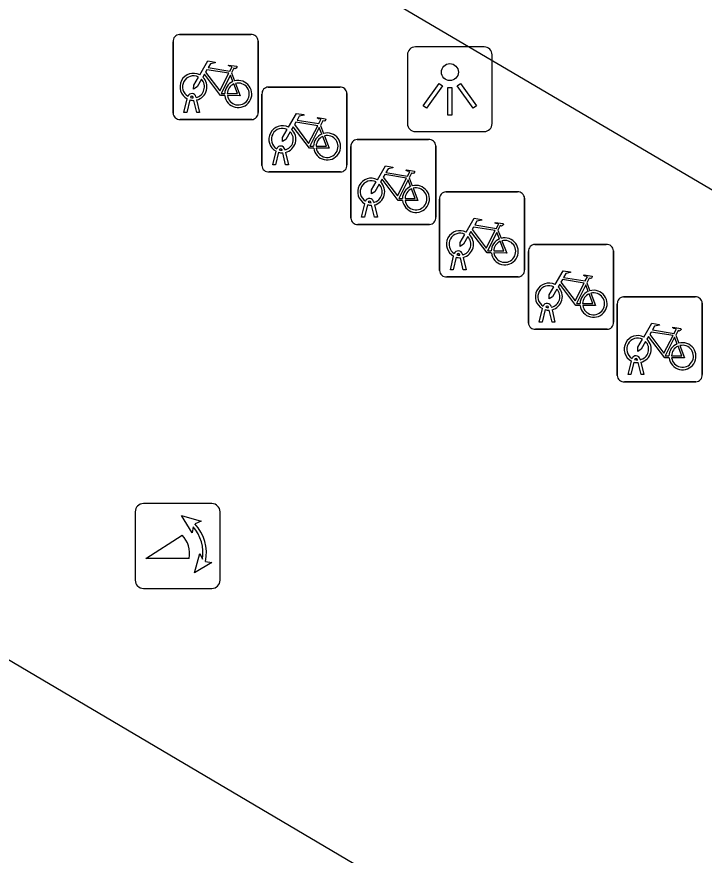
# Model space of a CAD drawing. Extents: x 163268 to 164360, y 381529 to 382285.
# Drawn here: x 163430.47 to 163438.56, y 381777.33 to 381787.19 of the extents above; entities that cross this region are included whole.
import ezdxf

# ---------------------------------------------------------------- set-up
doc = ezdxf.new("R2010")
doc.units = 0
for name, color, linetype in [('IMGEO_Fietsenrek', 7, 'Continuous'), ('IMGEO_Lichtpunt', 7, 'Continuous'), ('IMGEO_Poller', 7, 'Continuous'), ('IMGEO_Voetpad_open', 7, 'Continuous')]:
    doc.layers.add(name, color=color, linetype=linetype)

msp = doc.modelspace()

# ---------------------------------------------------------------- linework, layer by layer
at = {"layer": 'IMGEO_Fietsenrek'}
for p, q in [((163432.3859, 381786.9825), (163433.2268, 381786.9825)), ((163433.2268, 381786.9825), (163432.3859, 381786.9825)), ((163432.3115, 381786.0579), (163432.3115, 381786.8988)), ((163432.3115, 381786.8988), (163432.3115, 381786.0579)), ((163433.3105, 381786.9081), (163433.3105, 381786.0672)), ((163433.3105, 381786.0672), (163433.3105, 381786.9081)), ((163432.9982, 381786.5322), (163433.0345, 381786.437)), ((163433.4309, 381786.3655), (163434.2718, 381786.3655)), ((163434.2718, 381786.3655), (163433.4309, 381786.3655)), ((163432.5489, 381786.2389), (163432.5479, 381786.2432)), ((163432.5796, 381786.2504), (163432.5814, 381786.2425)), ((163433.3565, 381785.4409), (163433.3565, 381786.2818)), ((163433.3565, 381786.2818), (163433.3565, 381785.4409)), ((163434.3555, 381786.2911), (163434.3555, 381785.4502)), ((163434.3555, 381785.4502), (163434.3555, 381786.2911)), ((163432.4385, 381786.0673), (163432.4768, 381786.2273)), ((163432.5072, 381786.2151), (163432.4719, 381786.0673)), ((163432.59, 381786.0673), (163432.5561, 381786.209)), ((163432.5884, 381786.2133), (163432.6234, 381786.0673)), ((163432.4719, 381786.0673), (163432.4385, 381786.0673)), ((163432.6234, 381786.0673), (163432.59, 381786.0673)), ((163433.2361, 381785.9835), (163432.3952, 381785.9835)), ((163432.3952, 381785.9835), (163433.2361, 381785.9835)), ((163434.0432, 381785.9152), (163434.0795, 381785.82)), ((163434.4759, 381785.7485), (163435.3168, 381785.7485)), ((163435.3168, 381785.7485), (163434.4759, 381785.7485)), ((163434.4015, 381784.8239), (163434.4015, 381785.6648)), ((163434.4015, 381785.6648), (163434.4015, 381784.8239)), ((163435.4005, 381785.6741), (163435.4005, 381784.8332)), ((163435.4005, 381784.8332), (163435.4005, 381785.6741)), ((163433.4835, 381785.4503), (163433.5218, 381785.6103)), ((163433.5522, 381785.5981), (163433.5169, 381785.4503)), ((163433.5939, 381785.6219), (163433.5929, 381785.6262)), ((163433.635, 381785.4503), (163433.6011, 381785.592)), ((163433.6246, 381785.6334), (163433.6264, 381785.6255)), ((163433.6334, 381785.5963), (163433.6684, 381785.4503)), ((163434.2811, 381785.3665), (163433.4402, 381785.3665)), ((163433.4402, 381785.3665), (163434.2811, 381785.3665)), ((163433.5169, 381785.4503), (163433.4835, 381785.4503)), ((163433.6684, 381785.4503), (163433.635, 381785.4503)), ((163435.0882, 381785.2982), (163435.1245, 381785.203)), ((163435.5199, 381785.1315), (163436.3608, 381785.1315)), ((163436.3608, 381785.1315), (163435.5199, 381785.1315)), ((163436.4445, 381785.0571), (163436.4445, 381784.2162)), ((163436.4445, 381784.2162), (163436.4445, 381785.0571)), ((163434.5285, 381784.8333), (163434.5668, 381784.9933)), ((163434.5972, 381784.9811), (163434.5619, 381784.8333)), ((163434.6389, 381785.0049), (163434.6379, 381785.0092)), ((163434.68, 381784.8333), (163434.6461, 381784.975)), ((163434.6696, 381785.0164), (163434.6714, 381785.0085)), ((163434.6784, 381784.9793), (163434.7134, 381784.8333)), ((163435.4455, 381784.2069), (163435.4455, 381785.0478)), ((163435.4455, 381785.0478), (163435.4455, 381784.2069)), ((163434.5619, 381784.8333), (163434.5285, 381784.8333)), ((163434.7134, 381784.8333), (163434.68, 381784.8333)), ((163435.3261, 381784.7495), (163434.4852, 381784.7495)), ((163434.4852, 381784.7495), (163435.3261, 381784.7495)), ((163436.1322, 381784.6812), (163436.1685, 381784.586)), ((163436.5649, 381784.5145), (163437.4058, 381784.5145)), ((163437.4058, 381784.5145), (163436.5649, 381784.5145)), ((163435.5725, 381784.2163), (163435.6108, 381784.3763)), ((163435.6829, 381784.3879), (163435.6819, 381784.3922)), ((163435.7136, 381784.3994), (163435.7154, 381784.3915)), ((163436.4905, 381783.5899), (163436.4905, 381784.4308)), ((163436.4905, 381784.4308), (163436.4905, 381783.5899)), ((163437.4895, 381784.4401), (163437.4895, 381783.5992)), ((163437.4895, 381783.5992), (163437.4895, 381784.4401)), ((163435.6412, 381784.3641), (163435.6059, 381784.2163)), ((163435.724, 381784.2163), (163435.6901, 381784.358)), ((163435.7224, 381784.3623), (163435.7574, 381784.2163)), ((163435.6059, 381784.2163), (163435.5725, 381784.2163)), ((163435.7574, 381784.2163), (163435.724, 381784.2163)), ((163436.3701, 381784.1325), (163435.5292, 381784.1325)), ((163435.5292, 381784.1325), (163436.3701, 381784.1325)), ((163437.1772, 381784.0642), (163437.2135, 381783.969)), ((163437.6099, 381783.8975), (163438.4508, 381783.8975)), ((163438.4508, 381783.8975), (163437.6099, 381783.8975)), ((163436.7279, 381783.7709), (163436.7269, 381783.7752)), ((163436.7586, 381783.7824), (163436.7604, 381783.7745)), ((163437.5355, 381782.9729), (163437.5355, 381783.8138)), ((163437.5355, 381783.8138), (163437.5355, 381782.9729)), ((163438.5345, 381783.8231), (163438.5345, 381782.9822)), ((163438.5345, 381782.9822), (163438.5345, 381783.8231)), ((163436.6175, 381783.5993), (163436.6558, 381783.7593)), ((163436.6862, 381783.7471), (163436.6509, 381783.5993)), ((163436.769, 381783.5993), (163436.7351, 381783.741)), ((163436.7674, 381783.7453), (163436.8024, 381783.5993)), ((163436.6509, 381783.5993), (163436.6175, 381783.5993)), ((163436.8024, 381783.5993), (163436.769, 381783.5993)), ((163437.4151, 381783.5155), (163436.5742, 381783.5155)), ((163436.5742, 381783.5155), (163437.4151, 381783.5155)), ((163438.2222, 381783.4472), (163438.2585, 381783.352)), ((163437.6625, 381782.9823), (163437.7008, 381783.1423)), ((163437.7312, 381783.1301), (163437.6959, 381782.9823)), ((163437.7729, 381783.1539), (163437.7719, 381783.1582)), ((163437.814, 381782.9823), (163437.7801, 381783.124)), ((163437.8036, 381783.1654), (163437.8054, 381783.1575)), ((163437.8124, 381783.1283), (163437.8474, 381782.9823)), ((163438.4601, 381782.8985), (163437.6192, 381782.8985)), ((163437.6192, 381782.8985), (163438.4601, 381782.8985)), ((163437.6959, 381782.9823), (163437.6625, 381782.9823)), ((163437.8474, 381782.9823), (163437.814, 381782.9823))]:
    msp.add_line(p, q, dxfattribs=at)
for points in [[(163432.6241, 381786.5092), (163432.7188, 381786.6727), (163432.805, 381786.6589), (163432.8067, 381786.6502), (163432.7506, 381786.6393), (163432.7244, 381786.594), (163432.9796, 381786.5532)], [(163432.9667, 381786.528), (163432.7099, 381786.569), (163432.6932, 381786.5402), (163432.8602, 381786.3199), (163432.9667, 381786.528)], [(163432.9796, 381786.5532), (163433.0046, 381786.602), (163432.9995, 381786.606), (163432.9763, 381786.6097), (163432.9636, 381786.6172), (163432.9626, 381786.6203), (163432.9648, 381786.6249), (163433.0596, 381786.6098), (163433.0619, 381786.5995), (163433.0525, 381786.5871), (163433.0401, 381786.5807), (163433.0256, 381786.5869), (163432.9982, 381786.5322)], [(163432.6448, 381786.4567), (163432.5932, 381786.3675), (163432.5533, 381786.3415), (163432.5545, 381786.389), (163432.609, 381786.4832)], [(163432.9198, 381786.2645), (163432.8701, 381786.2646), (163432.6794, 381786.5163), (163432.6604, 381786.4835)], [(163433.0147, 381786.43), (163432.9854, 381786.5068), (163432.876, 381786.2887), (163432.9187, 381786.2886)], [(163432.9487, 381786.2885), (163433.0686, 381786.2883), (163433.0254, 381786.4019)], [(163433.0452, 381786.4088), (163433.1002, 381786.2642), (163432.9501, 381786.2645)], [(163433.6691, 381785.8922), (163433.7638, 381786.0557), (163433.85, 381786.0419), (163433.8517, 381786.0332), (163433.7956, 381786.0223), (163433.7694, 381785.977), (163434.0246, 381785.9362)], [(163434.0117, 381785.911), (163433.7549, 381785.952), (163433.7382, 381785.9232), (163433.9052, 381785.7029), (163434.0117, 381785.911)], [(163434.0246, 381785.9362), (163434.0496, 381785.985), (163434.0445, 381785.989), (163434.0213, 381785.9927), (163434.0086, 381786.0002), (163434.0076, 381786.0033), (163434.0098, 381786.0079), (163434.1046, 381785.9928), (163434.1069, 381785.9825), (163434.0975, 381785.9701), (163434.0851, 381785.9637), (163434.0706, 381785.9699), (163434.0432, 381785.9152)], [(163433.6898, 381785.8397), (163433.6382, 381785.7505), (163433.5983, 381785.7245), (163433.5995, 381785.772), (163433.654, 381785.8662)], [(163433.9648, 381785.6475), (163433.9151, 381785.6476), (163433.7244, 381785.8993), (163433.7054, 381785.8665)], [(163434.0597, 381785.813), (163434.0304, 381785.8898), (163433.921, 381785.6717), (163433.9637, 381785.6716)], [(163433.9937, 381785.6715), (163434.1136, 381785.6713), (163434.0704, 381785.7849)], [(163434.0902, 381785.7918), (163434.1452, 381785.6472), (163433.9951, 381785.6475)], [(163434.7141, 381785.2752), (163434.8088, 381785.4387), (163434.895, 381785.4249), (163434.8967, 381785.4162), (163434.8406, 381785.4053), (163434.8144, 381785.36), (163435.0696, 381785.3192)], [(163435.0696, 381785.3192), (163435.0946, 381785.368), (163435.0895, 381785.372), (163435.0663, 381785.3757), (163435.0536, 381785.3832), (163435.0526, 381785.3863), (163435.0548, 381785.3909), (163435.1496, 381785.3758), (163435.1519, 381785.3655), (163435.1425, 381785.3531), (163435.1301, 381785.3467), (163435.1156, 381785.3529), (163435.0882, 381785.2982)], [(163435.0098, 381785.0305), (163434.9601, 381785.0306), (163434.7694, 381785.2823), (163434.7504, 381785.2495)], [(163435.0567, 381785.294), (163434.7999, 381785.335), (163434.7832, 381785.3062), (163434.9502, 381785.0859), (163435.0567, 381785.294)], [(163435.1047, 381785.196), (163435.0754, 381785.2728), (163434.966, 381785.0547), (163435.0087, 381785.0546)], [(163434.7348, 381785.2227), (163434.6832, 381785.1335), (163434.6433, 381785.1075), (163434.6445, 381785.155), (163434.699, 381785.2492)], [(163435.0387, 381785.0545), (163435.1586, 381785.0543), (163435.1154, 381785.1679)], [(163435.1352, 381785.1748), (163435.1902, 381785.0302), (163435.0401, 381785.0305)], [(163435.7581, 381784.6582), (163435.8528, 381784.8217), (163435.939, 381784.8079), (163435.9407, 381784.7992), (163435.8846, 381784.7883), (163435.8584, 381784.743), (163436.1136, 381784.7022)], [(163436.1136, 381784.7022), (163436.1386, 381784.751), (163436.1335, 381784.755), (163436.1103, 381784.7587), (163436.0976, 381784.7662), (163436.0966, 381784.7693), (163436.0988, 381784.7739), (163436.1936, 381784.7588), (163436.1959, 381784.7485), (163436.1865, 381784.7361), (163436.1741, 381784.7297), (163436.1596, 381784.7359), (163436.1322, 381784.6812)], [(163436.0538, 381784.4135), (163436.0041, 381784.4136), (163435.8134, 381784.6653), (163435.7944, 381784.6325)], [(163436.1007, 381784.677), (163435.8439, 381784.718), (163435.8272, 381784.6892), (163435.9942, 381784.4689), (163436.1007, 381784.677)], [(163435.7788, 381784.6057), (163435.7272, 381784.5165), (163435.6873, 381784.4905), (163435.6885, 381784.538), (163435.743, 381784.6322)], [(163436.1487, 381784.579), (163436.1194, 381784.6558), (163436.01, 381784.4377), (163436.0527, 381784.4376)], [(163436.0827, 381784.4375), (163436.2026, 381784.4373), (163436.1594, 381784.5509)], [(163436.1792, 381784.5578), (163436.2342, 381784.4132), (163436.0841, 381784.4135)], [(163436.8031, 381784.0412), (163436.8978, 381784.2047), (163436.984, 381784.1909), (163436.9857, 381784.1822), (163436.9296, 381784.1713), (163436.9034, 381784.126), (163437.1586, 381784.0852)], [(163437.1457, 381784.06), (163436.8889, 381784.101), (163436.8722, 381784.0722), (163437.0392, 381783.8519), (163437.1457, 381784.06)], [(163437.1586, 381784.0852), (163437.1836, 381784.134), (163437.1785, 381784.138), (163437.1553, 381784.1417), (163437.1426, 381784.1492), (163437.1416, 381784.1523), (163437.1438, 381784.1569), (163437.2386, 381784.1418), (163437.2409, 381784.1315), (163437.2315, 381784.1191), (163437.2191, 381784.1127), (163437.2046, 381784.1189), (163437.1772, 381784.0642)], [(163436.8238, 381783.9887), (163436.7722, 381783.8995), (163436.7323, 381783.8735), (163436.7335, 381783.921), (163436.788, 381784.0152)], [(163437.0988, 381783.7965), (163437.0491, 381783.7966), (163436.8584, 381784.0483), (163436.8394, 381784.0155)], [(163437.1937, 381783.962), (163437.1644, 381784.0388), (163437.055, 381783.8207), (163437.0977, 381783.8206)], [(163437.1277, 381783.8205), (163437.2476, 381783.8203), (163437.2044, 381783.9339)], [(163437.2242, 381783.9408), (163437.2792, 381783.7962), (163437.1291, 381783.7965)], [(163437.8481, 381783.4242), (163437.9428, 381783.5877), (163438.029, 381783.5739), (163438.0307, 381783.5652), (163437.9746, 381783.5543), (163437.9484, 381783.509), (163438.2036, 381783.4682)], [(163438.1907, 381783.443), (163437.9339, 381783.484), (163437.9172, 381783.4552), (163438.0842, 381783.2349), (163438.1907, 381783.443)], [(163438.2036, 381783.4682), (163438.2286, 381783.517), (163438.2235, 381783.521), (163438.2003, 381783.5247), (163438.1876, 381783.5322), (163438.1866, 381783.5353), (163438.1888, 381783.5399), (163438.2836, 381783.5248), (163438.2859, 381783.5145), (163438.2765, 381783.5021), (163438.2641, 381783.4957), (163438.2496, 381783.5019), (163438.2222, 381783.4472)], [(163437.8688, 381783.3717), (163437.8172, 381783.2825), (163437.7773, 381783.2565), (163437.7785, 381783.304), (163437.833, 381783.3982)], [(163438.1438, 381783.1795), (163438.0941, 381783.1796), (163437.9034, 381783.4313), (163437.8844, 381783.3985)], [(163438.2387, 381783.345), (163438.2094, 381783.4218), (163438.1, 381783.2037), (163438.1427, 381783.2036)], [(163438.1727, 381783.2035), (163438.2926, 381783.2033), (163438.2494, 381783.3169)], [(163438.2692, 381783.3238), (163438.3242, 381783.1792), (163438.1741, 381783.1795)]]:
    msp.add_lwpolyline(points, dxfattribs=at)
for centre, radius, start, end in [((163432.3892, 381786.9046), 0.0779, 92.4484, 184.28452), ((163432.3892, 381786.9046), 0.0779, 92.4484, 184.28452), ((163433.2326, 381786.9048), 0.0779, 2.4484, 94.28452), ((163433.2326, 381786.9048), 0.0779, 2.4484, 94.28452), ((163432.5511, 381786.3679), 0.159, 62.67661, 242.13685), ((163432.5511, 381786.3679), 0.129, 63.31916, 238.90302), ((163432.5511, 381786.3679), 0.129, 283.60429, 43.43025), ((163432.5511, 381786.3679), 0.159, 283.5766, 46.60424), ((163433.0777, 381786.2839), 0.159, 187.0065, 105.77075), ((163433.0777, 381786.2839), 0.159, 113.3408, 178.32165), ((163433.0777, 381786.2839), 0.129, 113.92302, 177.95563), ((163433.0777, 381786.2839), 0.129, 188.67146, 104.58832), ((163433.4342, 381786.2876), 0.0779, 92.4484, 184.28452), ((163433.4342, 381786.2876), 0.0779, 92.4484, 184.28452), ((163434.2776, 381786.2878), 0.0779, 2.4484, 94.28452), ((163434.2776, 381786.2878), 0.0779, 2.4484, 94.28452), ((163432.5309, 381786.2393), 0.0499, 12.8025, 158.69338), ((163432.5309, 381786.2393), 0.0174, 12.8025, 163.45023), ((163432.5511, 381786.3679), 0.129, 253.41502, 269.02044), ((163432.5511, 381786.3679), 0.159, 253.99666, 271.78671), ((163432.3894, 381786.0612), 0.0779, 182.4484, 274.28452), ((163432.3894, 381786.0612), 0.0779, 182.4484, 274.28452), ((163433.2328, 381786.0614), 0.0779, 272.4484, 4.28452), ((163433.2328, 381786.0614), 0.0779, 272.4484, 4.28452), ((163433.5961, 381785.7509), 0.159, 62.67661, 242.13685), ((163433.5961, 381785.7509), 0.129, 63.31916, 238.90302), ((163433.5961, 381785.7509), 0.159, 283.5766, 46.60424), ((163433.5961, 381785.7509), 0.129, 283.60429, 43.43025), ((163434.1227, 381785.6669), 0.159, 113.3408, 178.32165), ((163434.1227, 381785.6669), 0.159, 187.0065, 105.77075), ((163434.1227, 381785.6669), 0.129, 113.92302, 177.95563), ((163434.1227, 381785.6669), 0.129, 188.67146, 104.58832), ((163434.4792, 381785.6706), 0.0779, 92.4484, 184.28452), ((163434.4792, 381785.6706), 0.0779, 92.4484, 184.28452), ((163435.3226, 381785.6708), 0.0779, 2.4484, 94.28452), ((163435.3226, 381785.6708), 0.0779, 2.4484, 94.28452), ((163433.5759, 381785.6223), 0.0499, 12.8025, 158.69338), ((163433.5961, 381785.7509), 0.159, 253.99666, 271.78671), ((163433.5759, 381785.6223), 0.0174, 12.8025, 163.45023), ((163433.5961, 381785.7509), 0.129, 253.41502, 269.02044), ((163433.4344, 381785.4442), 0.0779, 182.4484, 274.28452), ((163433.4344, 381785.4442), 0.0779, 182.4484, 274.28452), ((163434.2778, 381785.4444), 0.0779, 272.4484, 4.28452), ((163434.2778, 381785.4444), 0.0779, 272.4484, 4.28452), ((163434.6411, 381785.1339), 0.159, 62.67661, 242.13685), ((163434.6411, 381785.1339), 0.129, 63.31916, 238.90302), ((163434.6411, 381785.1339), 0.129, 283.60429, 43.43025), ((163434.6411, 381785.1339), 0.159, 283.5766, 46.60424), ((163435.1677, 381785.0499), 0.159, 113.3408, 178.32165), ((163435.1677, 381785.0499), 0.159, 187.0065, 105.77075), ((163435.1677, 381785.0499), 0.129, 113.92302, 177.95563), ((163435.1677, 381785.0499), 0.129, 188.67146, 104.58832), ((163435.5232, 381785.0536), 0.0779, 92.4484, 184.28452), ((163435.5232, 381785.0536), 0.0779, 92.4484, 184.28452), ((163436.3666, 381785.0538), 0.0779, 2.4484, 94.28452), ((163436.3666, 381785.0538), 0.0779, 2.4484, 94.28452), ((163434.6209, 381785.0053), 0.0499, 12.8025, 158.69338), ((163434.6411, 381785.1339), 0.159, 253.99666, 271.78671), ((163434.6209, 381785.0053), 0.0174, 12.8025, 163.45023), ((163434.6411, 381785.1339), 0.129, 253.41502, 269.02044), ((163434.4794, 381784.8272), 0.0779, 182.4484, 274.28452), ((163434.4794, 381784.8272), 0.0779, 182.4484, 274.28452), ((163435.3228, 381784.8274), 0.0779, 272.4484, 4.28452), ((163435.3228, 381784.8274), 0.0779, 272.4484, 4.28452), ((163435.6851, 381784.5169), 0.159, 62.67661, 242.13685), ((163435.6851, 381784.5169), 0.129, 63.31916, 238.90302), ((163435.6851, 381784.5169), 0.129, 283.60429, 43.43025), ((163435.6851, 381784.5169), 0.159, 283.5766, 46.60424), ((163436.2117, 381784.4329), 0.159, 113.3408, 178.32165), ((163436.2117, 381784.4329), 0.159, 187.0065, 105.77075), ((163436.2117, 381784.4329), 0.129, 113.92302, 177.95563), ((163436.2117, 381784.4329), 0.129, 188.67146, 104.58832), ((163436.5682, 381784.4366), 0.0779, 92.4484, 184.28452), ((163436.5682, 381784.4366), 0.0779, 92.4484, 184.28452), ((163437.4116, 381784.4368), 0.0779, 2.4484, 94.28452), ((163437.4116, 381784.4368), 0.0779, 2.4484, 94.28452), ((163435.6649, 381784.3883), 0.0499, 12.8025, 158.69338), ((163435.6649, 381784.3883), 0.0174, 12.8025, 163.45023), ((163435.6851, 381784.5169), 0.129, 253.41502, 269.02044), ((163435.6851, 381784.5169), 0.159, 253.99666, 271.78671), ((163435.5234, 381784.2102), 0.0779, 182.4484, 274.28452), ((163435.5234, 381784.2102), 0.0779, 182.4484, 274.28452), ((163436.3668, 381784.2104), 0.0779, 272.4484, 4.28452), ((163436.3668, 381784.2104), 0.0779, 272.4484, 4.28452), ((163436.7301, 381783.8999), 0.159, 62.67661, 242.13685), ((163436.7301, 381783.8999), 0.129, 63.31916, 238.90302), ((163436.7301, 381783.8999), 0.129, 283.60429, 43.43025), ((163436.7301, 381783.8999), 0.159, 283.5766, 46.60424), ((163437.2567, 381783.8159), 0.159, 187.0065, 105.77075), ((163437.2567, 381783.8159), 0.159, 113.3408, 178.32165), ((163437.2567, 381783.8159), 0.129, 113.92302, 177.95563), ((163437.2567, 381783.8159), 0.129, 188.67146, 104.58832), ((163437.6132, 381783.8196), 0.0779, 92.4484, 184.28452), ((163437.6132, 381783.8196), 0.0779, 92.4484, 184.28452), ((163438.4566, 381783.8198), 0.0779, 2.4484, 94.28452), ((163438.4566, 381783.8198), 0.0779, 2.4484, 94.28452), ((163436.7099, 381783.7713), 0.0499, 12.8025, 158.69338), ((163436.7099, 381783.7713), 0.0174, 12.8025, 163.45023), ((163436.7301, 381783.8999), 0.129, 253.41502, 269.02044), ((163436.7301, 381783.8999), 0.159, 253.99666, 271.78671), ((163436.5684, 381783.5932), 0.0779, 182.4484, 274.28452), ((163436.5684, 381783.5932), 0.0779, 182.4484, 274.28452), ((163437.4118, 381783.5934), 0.0779, 272.4484, 4.28452), ((163437.4118, 381783.5934), 0.0779, 272.4484, 4.28452), ((163437.7751, 381783.2829), 0.159, 62.67661, 242.13685), ((163437.7751, 381783.2829), 0.129, 63.31916, 238.90302), ((163437.7751, 381783.2829), 0.159, 283.5766, 46.60424), ((163437.7751, 381783.2829), 0.129, 283.60429, 43.43025), ((163438.3017, 381783.1989), 0.159, 113.3408, 178.32165), ((163438.3017, 381783.1989), 0.159, 187.0065, 105.77075), ((163438.3017, 381783.1989), 0.129, 113.92302, 177.95563), ((163438.3017, 381783.1989), 0.129, 188.67146, 104.58832), ((163437.7549, 381783.1543), 0.0499, 12.8025, 158.69338), ((163437.7751, 381783.2829), 0.159, 253.99666, 271.78671), ((163437.7549, 381783.1543), 0.0174, 12.8025, 163.45023), ((163437.7751, 381783.2829), 0.129, 253.41502, 269.02044), ((163437.6134, 381782.9762), 0.0779, 182.4484, 274.28452), ((163437.6134, 381782.9762), 0.0779, 182.4484, 274.28452), ((163438.4568, 381782.9764), 0.0779, 272.4484, 4.28452), ((163438.4568, 381782.9764), 0.0779, 272.4484, 4.28452)]:
    msp.add_arc(centre, radius, start, end, dxfattribs=at)
at = {"layer": 'IMGEO_Lichtpunt'}
for p, q in [((163435.9686, 381786.8381), (163435.1615, 381786.8381)), ((163435.9686, 381786.8381), (163435.1615, 381786.8381)), ((163435.0668, 381786.7435), (163435.0668, 381785.9363)), ((163435.0668, 381786.7435), (163435.0668, 381785.9363)), ((163436.0633, 381785.9363), (163436.0633, 381786.7435)), ((163436.0633, 381785.9363), (163436.0633, 381786.7435)), ((163435.1615, 381785.8417), (163435.9686, 381785.8417)), ((163435.1615, 381785.8417), (163435.9686, 381785.8417))]:
    msp.add_line(p, q, dxfattribs=at)
for points in [[(163435.4412, 381786.4068), (163435.4797, 381786.3793), (163435.2924, 381786.1169), (163435.2539, 381786.1444), (163435.4412, 381786.4068)], [(163435.5427, 381786.3591), (163435.59, 381786.3591), (163435.59, 381786.0367), (163435.5427, 381786.0367), (163435.5427, 381786.3591)], [(163435.6526, 381786.3791), (163435.6912, 381786.4065), (163435.8779, 381786.1436), (163435.8393, 381786.1162), (163435.6526, 381786.3791)]]:
    msp.add_lwpolyline(points, dxfattribs=at)
msp.add_circle((163435.5664, 381786.5414), 0.0994, dxfattribs=at)
for centre, start, end in [((163435.1615, 381786.7435), 90, 180), ((163435.1615, 381786.7435), 90, 180), ((163435.9686, 381786.7435), 0, 90), ((163435.9686, 381786.7435), 0, 90), ((163435.1615, 381785.9363), 180, 270), ((163435.1615, 381785.9363), 180, 270), ((163435.9686, 381785.9363), 270, 0), ((163435.9686, 381785.9363), 270, 360)]:
    msp.add_arc(centre, 0.0946, start, end, dxfattribs=at)
at = {"layer": 'IMGEO_Poller'}
for p, q in [((163432.7686, 381781.4647), (163431.9614, 381781.4647)), ((163432.7686, 381781.4647), (163431.9614, 381781.4647)), ((163431.8668, 381781.3701), (163431.8668, 381780.5629)), ((163431.8668, 381781.3701), (163431.8668, 381780.5629)), ((163432.8632, 381780.5629), (163432.8632, 381781.3701)), ((163432.8632, 381780.5629), (163432.8632, 381781.3701)), ((163431.9614, 381780.4683), (163432.7686, 381780.4683)), ((163431.9614, 381780.4683), (163432.7686, 381780.4683))]:
    msp.add_line(p, q, dxfattribs=at)
for points in [[(163432.5456, 381781.1937), (163432.5338, 381781.1211), (163432.4094, 381781.326)], [(163432.4094, 381781.326), (163432.6398, 381781.2598), (163432.569, 381781.2276)], [(163432.5021, 381780.8211), (163431.9893, 381780.8211), (163432.4187, 381781.0956)], [(163432.5615, 381780.6491), (163432.6277, 381780.8795), (163432.6583, 381780.8123)], [(163432.6944, 381780.7853), (163432.7664, 381780.7735), (163432.5615, 381780.6491)]]:
    msp.add_lwpolyline(points, dxfattribs=at)
for centre, radius, start, end in [((163431.9614, 381781.3701), 0.0946, 90, 180), ((163431.9614, 381781.3701), 0.0946, 90, 180), ((163432.7686, 381781.3701), 0.0946, 0, 90), ((163432.7686, 381781.3701), 0.0946, 0, 90), ((163432.1875, 381780.8805), 0.5157, 349.35686, 42.29123), ((163432.1875, 381780.8805), 0.4757, 351.75274, 41.16905), ((163432.1737, 381780.8712), 0.3322, 351.32473, 42.4854), ((163431.9614, 381780.5629), 0.0946, 180, 270), ((163431.9614, 381780.5629), 0.0946, 180, 270), ((163432.7686, 381780.5629), 0.0946, 270, 0), ((163432.7686, 381780.5629), 0.0946, 270, 0)]:
    msp.add_arc(centre, radius, start, end, dxfattribs=at)
at = {"layer": 'IMGEO_Voetpad_open'}
for points in [[(163431.064, 381789.623), (163449.897, 381778.54)], [(163431.512, 381769.334), (163435.757, 381776.446), (163421.296, 381784.989), (163419.677, 381782.283)]]:
    msp.add_lwpolyline(points, dxfattribs=at)

doc.saveas('drawing.dxf')
